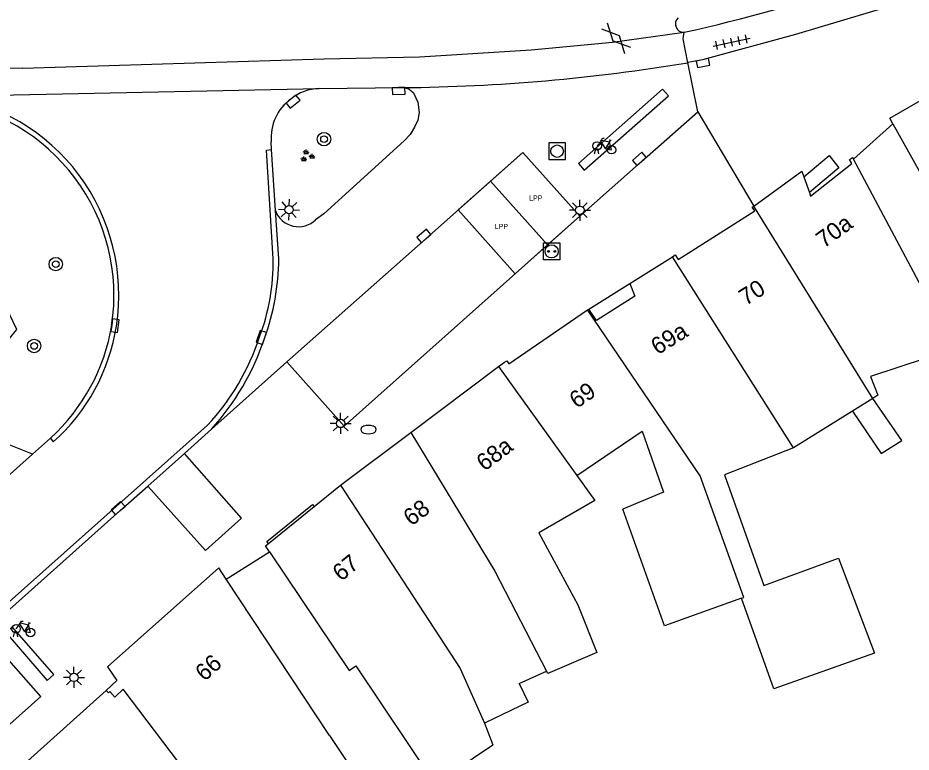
# Model space of a CAD drawing. Extents: x 132998 to 136004, y 396998 to 398512.
# Drawn here: x 133737.1 to 133790.2, y 397561.6 to 397605.3 of the extents above; entities that cross this region are included whole.
import ezdxf

# ---------------------------------------------------------------- set-up
doc = ezdxf.new("R2010")
doc.units = 0
for name, color, linetype in [('bp-grn-parkeervak', 7, 'Continuous'), ('gg-afsc-hekwerk', 7, 'Continuous'), ('gg-anno-huisnummerreeks BGT', 7, 'Continuous'), ('gg-bbg-gedigitaliseerde bebouwing', 7, 'Continuous'), ('gg-bbg-hoofdgebouw', 7, 'Continuous'), ('gg-bbg-luifel en loopbrug', 7, 'Continuous'), ('gg-bbg-onder overbouw', 7, 'Continuous'), ('gg-bbg-pand overbouw', 7, 'Continuous'), ('gg-bbg-tussenscheiding', 7, 'Continuous'), ('gg-knt-trap', 7, 'Continuous'), ('gg-knt-verharding', 7, 'Continuous'), ('gg-knt-verharding nz', 7, 'Continuous'), ('gt-grn-groengrens', 7, 'Continuous'), ('gt-grn-weggrens', 7, 'Continuous'), ('gt-symb-boom', 7, 'Continuous'), ('gt-symb-brandkraan', 7, 'Continuous'), ('gt-symb-fietsenrek', 7, 'Continuous'), ('gt-symb-gesloten verharding', 7, 'Continuous'), ('gt-symb-groenvak', 7, 'Continuous'), ('gt-symb-kolk', 7, 'Continuous'), ('gt-symb-laadpunt elektrisch vervoer', 7, 'Continuous'), ('gt-symb-lichtmast', 7, 'Continuous'), ('gt-symb-rioolschacht', 7, 'Continuous'), ('gt-symb-tegel verharding', 7, 'Continuous'), ('kenmerkpunt laadpunt parkeerplaats', 7, 'Continuous')]:
    doc.layers.add(name, color=color, linetype=linetype)

# ---------------------------------------------------------------- blocks, each defined once
blk = doc.blocks.new('gt0-KOLK')
at = {"layer": 'gt-symb-kolk'}
blk.add_lwpolyline([(0, 0), (0.375, 0), (0.375, 0.4), (-0.375, 0.4), (-0.375, 0), (0, 0)], dxfattribs=at)
blk = doc.blocks.new('gt0-GESVH1')
at = {"layer": 'gt-symb-gesloten verharding'}
for p, q in [((-0.992, -0.261), (0.008, 0.239)), ((0.008, -0.261), (-0.992, 0.239)), ((0.008, 0.239), (1.008, -0.261)), ((1.008, 0.239), (0.008, -0.261))]:
    blk.add_line(p, q, dxfattribs=at)
blk = doc.blocks.new('gt0-TEG1')
at = {"layer": 'gt-symb-tegel verharding'}
for p, q in [((-1.125, 0), (1.125, 0)), ((-0.9, -0.25), (-0.9, 0.25)), ((-0.45, -0.25), (-0.45, 0.25)), ((0, -0.25), (0, 0.25)), ((0.45, -0.25), (0.45, 0.25)), ((0.9, -0.25), (0.9, 0.25))]:
    blk.add_line(p, q, dxfattribs=at)
blk = doc.blocks.new('gt0-RS')
at = {"layer": 'gt-symb-rioolschacht'}
blk.add_lwpolyline([(-0.5, -0.5), (0.5, -0.5), (0.5, 0.5), (-0.5, 0.5)], close=True, dxfattribs=at)
blk.add_circle((0, 0), 0.375, dxfattribs=at)
blk = doc.blocks.new('gt0-LMAST')
at = {"layer": 'gt-symb-lichtmast'}
for p, q in [((-0.005, 0.246), (-0.005, 0.621)), ((-0.182, 0.173), (-0.447, 0.438)), ((0.172, 0.173), (0.437, 0.438)), ((-0.255, -0.004), (-0.63, -0.004)), ((-0.182, -0.181), (-0.447, -0.446)), ((-0.005, -0.254), (-0.005, -0.629)), ((0.437, -0.446), (0.172, -0.181)), ((0.245, -0.004), (0.62, -0.004))]:
    blk.add_line(p, q, dxfattribs=at)
blk.add_circle((-0.005, -0.004), 0.25, dxfattribs=at)
blk = doc.blocks.new('gt0-FREK')
at = {"layer": 'gt-symb-fietsenrek'}
for p, q in [((0.259, 0.762), (0.294, 0.823)), ((0.54, 0.335), (0.259, 0.762)), ((0.294, 0.823), (0.767, 0.714)), ((0.767, 0.714), (0.54, 0.335)), ((0.757, 0.841), (0.866, 0.816)), ((0.767, 0.714), (0.84, 0.822)), ((0.895, 0.252), (0.767, 0.714))]:
    blk.add_line(p, q, dxfattribs=at)
for points in [[(0.036, 0.476), (0.228, 0.708), (0.259, 0.762)], [(0.294, 0.823), (0.36, 0.937), (0.452, 0.935)], [(-0.124, 0), (-0.047, 0.312), (0.053, 0.312), (0.12, 0)], [(0.54, 0.335), (0.555, 0.305), (0.895, 0.252)]]:
    blk.add_lwpolyline(points, dxfattribs=at)
for centre in [(0.036, 0.476), (0.895, 0.252)]:
    blk.add_circle(centre, 0.252, dxfattribs=at)
blk = doc.blocks.new('gt0-LEV')
at = {"layer": 'gt-symb-laadpunt elektrisch vervoer'}
blk.add_lwpolyline([(-0.486, 0.501), (0.486, 0.501), (0.486, -0.499), (-0.486, -0.499)], close=True, dxfattribs=at)
for centre, radius in [((0, 0), 0.393), ((-0.186, 0), 0.0566), ((0.186, 0), 0.0566)]:
    blk.add_circle(centre, radius, dxfattribs=at)
blk = doc.blocks.new('gt0-BOOM')
at = {"layer": 'gt-symb-boom'}
for radius in [0.4, 0.2]:
    blk.add_circle((0, 0), radius, dxfattribs=at)
blk = doc.blocks.new('gt0-GRVAK')
at = {"layer": 'gt-symb-groenvak'}
for p, q in [((-0.11, 0.189), (-0.228, 0.24)), ((-0.182, 0.153), (0.088, 0.153)), ((-0.091, 0.211), (-0.156, 0.322)), ((-0.047, 0.214), (-0.047, 0.393)), ((-0.004, 0.211), (0.061, 0.322)), ((0.015, 0.189), (0.133, 0.24)), ((0.262, -0.052), (0.197, 0.059)), ((0.305, -0.049), (0.305, 0.13)), ((0.349, -0.052), (0.414, 0.059)), ((-0.245, -0.228), (-0.363, -0.177)), ((-0.318, -0.264), (-0.047, -0.264)), ((-0.226, -0.206), (-0.291, -0.095)), ((-0.183, -0.203), (-0.183, -0.024)), ((-0.139, -0.206), (-0.074, -0.095)), ((-0.12, -0.228), (-0.002, -0.177)), ((0.243, -0.074), (0.125, -0.023)), ((0.17, -0.11), (0.441, -0.11)), ((0.368, -0.074), (0.486, -0.023))]:
    blk.add_line(p, q, dxfattribs=at)
blk = doc.blocks.new('gt0-BR')
at = {"layer": 'gt-symb-brandkraan'}
for centre, radius, start, end in [((-0.244, 0), 0.206, 107.5669, 252.4331), ((0.599, -2.664), 3, 106.892, 107.5669), ((0, -0.691), 0.938, 73.108, 106.892), ((-0.599, -2.664), 3, 72.4331, 73.108), ((0.244, 0), 0.206, 287.567, 72.4331), ((0.599, 2.664), 3, 252.4331, 253.108), ((0, 0.691), 0.938, 253.108, 286.8921), ((-0.599, 2.664), 3, 286.8921, 287.567)]:
    blk.add_arc(centre, radius, start, end, dxfattribs=at)

msp = doc.modelspace()

# ---------------------------------------------------------------- linework, layer by layer
at = {"layer": 'bp-grn-parkeervak'}
msp.add_line((133765.204, 397595.552), (133768.581, 397591.766), dxfattribs=at)
for points in [[(133768.581, 397591.766), (133770.498, 397593.475), (133767.124, 397597.258), (133765.204, 397595.552)], [(133768.581, 397591.766), (133766.665, 397590.057), (133763.284, 397593.847), (133765.204, 397595.552)]]:
    msp.add_lwpolyline(points, dxfattribs=at)
at = {"layer": 'gg-afsc-hekwerk'}
for p, q in [((133786.768, 397596.866), (133789.115, 397598.958)), ((133749.492, 397571.913), (133752.066, 397573.525))]:
    msp.add_line(p, q, dxfattribs=at)
at = {"layer": 'gg-bbg-gedigitaliseerde bebouwing'}
for p, q in [((133787.918, 397582.643), (133786.703, 397581.887)), ((133786.703, 397581.887), (133783.197, 397579.704)), ((133770.332, 397578.059), (133771.396, 397576.574)), ((133755.638, 397562.627), (133749.492, 397571.913)), ((133766.906, 397565.7), (133768.534, 397566.434)), ((133764.831, 397563.343), (133765.332, 397562.069))]:
    msp.add_line(p, q, dxfattribs=at)
for points in [[(133792.782, 397585.586), (133787.779, 397583.943), (133788.22, 397582.831), (133787.918, 397582.643)], [(133770.332, 397578.059), (133774.216, 397580.706), (133775.483, 397577.069), (133773.056, 397576.074)], [(133783.197, 397579.704), (133779.095, 397578.103), (133781.436, 397571.54), (133785.879, 397573.164), (133788.026, 397567.51), (133782.043, 397565.388), (133780.114, 397570.772)], [(133771.396, 397576.574), (133768.075, 397574.667), (133770.389, 397570.383), (133771.515, 397567.556), (133768.599, 397566.3), (133768.534, 397566.434)], [(133780.114, 397570.772), (133775.532, 397569.134), (133773.056, 397576.074)], [(133752.066, 397573.525), (133756.797, 397566.488), (133757.19, 397566.752), (133761.895, 397559.755), (133765.332, 397562.069)], [(133766.906, 397565.7), (133767.441, 397564.601), (133764.831, 397563.343)], [(133755.638, 397562.627), (133758.219, 397558.728), (133756.194, 397557.388), (133758.231, 397553.554)]]:
    msp.add_lwpolyline(points, dxfattribs=at)
at = {"layer": 'gg-bbg-hoofdgebouw'}
for p, q in [((133786.721, 397596.954), (133786.768, 397596.866)), ((133783.824, 397595.813), (133784.148, 397594.874)), ((133773.48, 397589.479), (133776.014, 397591.066)), ((133770.967, 397587.901), (133771.05, 397587.957)), ((133765.681, 397584.548), (133766.03, 397584.81)), ((133760.456, 397580.628), (133765.681, 397584.548)), ((133756.278, 397577.493), (133760.456, 397580.628)), ((133754.713, 397576.228), (133756.278, 397577.493)), ((133751.999, 397574.035), (133754.713, 397576.228)), ((133751.82, 397573.89), (133751.999, 397574.035)), ((133752.066, 397573.525), (133751.82, 397573.89)), ((133749.05, 397572.58), (133742.44, 397566.69)), ((133749.492, 397571.913), (133749.05, 397572.58))]:
    msp.add_line(p, q, dxfattribs=at)
for points in [[(133789.115, 397598.958), (133788.93, 397599.29), (133795.57, 397603.113)], [(133789.115, 397598.958), (133793.68, 397590.78), (133790.881, 397589.253)], [(133784.148, 397594.874), (133784.221, 397594.663), (133786.667, 397596.6), (133786.527, 397596.842), (133786.721, 397596.954)], [(133790.881, 397589.253), (133790.84, 397589.23), (133786.768, 397596.866)], [(133780.841, 397594.078), (133783.707, 397596.153), (133783.824, 397595.813)], [(133776.014, 397591.066), (133776.182, 397591.171), (133776.347, 397590.908), (133780.905, 397593.791), (133780.747, 397594.01), (133780.841, 397594.078)], [(133766.03, 397584.81), (133766.172, 397584.874), (133766.283, 397584.708), (133770.967, 397587.901)], [(133742.44, 397566.69), (133742.998, 397565.892), (133742.363, 397565.298)], [(133748.087, 397559.157), (133743.375, 397565.366), (133742.866, 397564.906), (133742.571, 397565.232), (133742.5, 397565.161), (133742.363, 397565.298)]]:
    msp.add_lwpolyline(points, dxfattribs=at)
at = {"layer": 'gg-bbg-luifel en loopbrug'}
msp.add_lwpolyline([(133786.703, 397581.887), (133788.425, 397579.381), (133789.64, 397580.137), (133787.918, 397582.643)], dxfattribs=at)
at = {"layer": 'gg-bbg-onder overbouw'}
msp.add_lwpolyline([(133773.48, 397589.479), (133773.776, 397588.717), (133771.5, 397587.283), (133771.05, 397587.957)], dxfattribs=at)
at = {"layer": 'gg-bbg-pand overbouw'}
msp.add_line((133771.05, 397587.957), (133773.48, 397589.479), dxfattribs=at)
at = {"layer": 'gg-bbg-tussenscheiding'}
for p, q in [((133787.918, 397582.643), (133780.841, 397594.078)), ((133783.197, 397579.704), (133776.014, 397591.066)), ((133765.681, 397584.548), (133770.332, 397578.059))]:
    msp.add_line(p, q, dxfattribs=at)
for points in [[(133780.114, 397570.772), (133780.26, 397570.824), (133777.661, 397578.047), (133770.967, 397587.901)], [(133760.456, 397580.628), (133765.458, 397572.392), (133768.534, 397566.434)], [(133756.278, 397577.493), (133763.387, 397566.607), (133764.831, 397563.343)]]:
    msp.add_lwpolyline(points, dxfattribs=at)
at = {"layer": 'gg-knt-trap'}
msp.add_lwpolyline([(133783.824, 397595.813), (133785.316, 397597.086), (133785.906, 397596.34), (133784.148, 397594.874)], dxfattribs=at)
at = {"layer": 'gg-knt-verharding'}
for p, q in [((133776.933, 397602.596), (133776.918, 397602.593)), ((133755.02, 397601.053), (133760.007, 397601.114)), ((133732.759, 397600.608), (133755.02, 397601.053)), ((133752.186, 397597.43), (133752.166, 397597.9)), ((133752.412, 397593.806), (133752.186, 397597.43)), ((133752.615, 397590.938), (133752.412, 397593.806)), ((133747.007, 397579.379), (133748.614, 397580.827)), ((133737.974, 397579.337), (133739.04, 397580.287)), ((133739.04, 397580.287), (133739.211, 397580.06)), ((133731.007, 397573.128), (133737.974, 397579.337)), ((133744.833, 397577.43), (133747.007, 397579.379)), ((133740.019, 397563.202), (133742.363, 397565.298)), ((133734.48, 397558.249), (133740.019, 397563.202))]:
    msp.add_line(p, q, dxfattribs=at)
for points in [[(133827.823, 397621.238), (133798.583, 397609.537), (133793.73, 397607.66), (133788.832, 397605.905), (133783.331, 397604.275), (133777.796, 397602.765), (133776.933, 397602.596)], [(133776.918, 397602.593), (133776.646, 397604.012), (133776.714, 397604.4)], [(133760.007, 397601.114), (133760.352, 397601.045), (133760.615, 397600.81), (133760.869, 397600.25), (133760.964, 397599.643), (133760.884, 397599.183), (133760.688, 397598.759), (133760.415, 397598.331), (133760.075, 397597.955), (133755.301, 397593.623), (133754.805, 397593.252)], [(133752.277, 397590.932), (133751.886, 397597.403), (133752.186, 397597.43)], [(133563.851, 397416.375), (133563.661, 397416.601), (133748.382, 397581.05)], [(133735.082, 397568.751), (133743.197, 397575.982), (133744.833, 397577.43)], [(133751.999, 397574.035), (133751.905, 397574.151), (133754.619, 397576.345), (133754.713, 397576.228)]]:
    msp.add_lwpolyline(points, dxfattribs=at)
for centre, radius, start, end in [((133748.876, 397727.354), 126.066, 282.75722, 292.73611), ((133776.672, 397604.885), 0.487, 130.2409, 274.9893), ((133758.93, 397710.847), 109.739, 270.56225, 279.43425), ((133731.185, 397588.791), 11.921, 351.1055, 82.4138), ((133755.089, 397598.266), 2.788, 91.427, 129.051), ((133731.171, 397588.77), 11.647, 351.231, 82.3986), ((133754.963, 397598.145), 2.808, 125.4917, 185.0011), ((133753.793, 397594.326), 1.476, 200.6428, 313.2876), ((133739.642, 397590.742), 12.637, 339.4462, 0.863), ((133738.51, 397591.029), 14.105, 340.0044, 359.629), ((133731.295, 397588.835), 11.535, 312.1791, 350.8157), ((133731.41, 397588.775), 11.696, 311.8312, 351.0132), ((133737.904, 397590.752), 14.28, 317.2011, 341.8544), ((133737.321, 397591.055), 15.237, 317.8339, 341.4428)]:
    msp.add_arc(centre, radius, start, end, dxfattribs=at)
at = {"layer": 'gg-knt-verharding nz'}
for p, q in [((133737.409, 397602.269), (133700.086, 397601.671)), ((133777.52, 397599.673), (133776.933, 397602.596)), ((133748.614, 397580.827), (133753.089, 397584.815))]:
    msp.add_line(p, q, dxfattribs=at)
for points in [[(133737.409, 397602.269), (133755.3, 397602.826), (133760.985, 397602.942), (133767.621, 397603.36), (133772.442, 397603.823), (133776.714, 397604.4)], [(133770.774, 397596.209), (133775.779, 397600.616), (133775.422, 397601.022), (133770.429, 397596.61), (133770.774, 397596.209)], [(133770.498, 397593.475), (133774.178, 397596.731), (133777.52, 397599.673)], [(133753.089, 397584.815), (133761.371, 397592.147), (133767.124, 397597.258), (133770.498, 397593.475)], [(133753.089, 397584.815), (133756.499, 397580.992), (133770.498, 397593.475)], [(133744.833, 397577.43), (133748.251, 397573.603), (133750.391, 397575.534), (133747.007, 397579.379)], [(133732.929, 397560.006), (133738.476, 397564.941), (133735.082, 397568.751)], [(133736.786, 397569.057), (133736.401, 397568.729), (133738.846, 397565.881), (133739.241, 397566.235), (133736.786, 397569.057)]]:
    msp.add_lwpolyline(points, dxfattribs=at)
at = {"layer": 'gt-grn-groengrens'}
msp.add_lwpolyline([(133737.974, 397579.337), (133732.715, 397581.438), (133737.055, 397586.739), (133733.466, 397594.21), (133729.711, 397595.754), (133726.951, 397596.776)], dxfattribs=at)
at = {"layer": 'gt-grn-weggrens'}
msp.add_line((133777.52, 397599.673), (133780.841, 397594.078), dxfattribs=at)

# ---------------------------------------------------------------- block references
at = {"layer": 'gt-symb-boom'}
for p in [(133755.304, 397598.05), (133739.359, 397590.626), (133738.073, 397585.765)]:
    msp.add_blockref('gt0-BOOM', p, dxfattribs=at)
at = {"layer": 'gt-symb-brandkraan'}
msp.add_blockref('gt0-BR', (133757.946, 397580.794), dxfattribs=at)
at = {"layer": 'gt-symb-fietsenrek'}
for p in [(133771.502, 397597.17), (133736.965, 397568.485)]:
    msp.add_blockref('gt0-FREK', p, dxfattribs=at)
at = {"layer": 'gt-symb-gesloten verharding', "rotation": 133.5000286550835}
msp.add_blockref('gt0-GESVH1', (133772.66, 397604.032), dxfattribs=at)
at = {"layer": 'gt-symb-groenvak'}
msp.add_blockref('gt0-GRVAK', (133754.289, 397597.051), dxfattribs=at)
at = {"layer": 'gt-symb-kolk'}
for p, rotation in [((133777.796, 397602.765), -168.57767893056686), ((133759.736, 397601.111), -179.31248364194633), ((133753.333, 397600.431), -140.41139080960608), ((133774.178, 397596.731), 41.494143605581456), ((133761.371, 397592.147), 41.52296867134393), ((133742.682, 397586.994), -97.67357194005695), ((133751.765, 397586.206), 70.74080013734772), ((133743.197, 397575.982), 41.6657068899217)]:
    msp.add_blockref('gt0-KOLK', p, dxfattribs=dict(at, rotation=rotation))
at = {"layer": 'gt-symb-laadpunt elektrisch vervoer'}
msp.add_blockref('gt0-LEV', (133768.832, 397591.385), dxfattribs=at)
at = {"layer": 'gt-symb-lichtmast', "rotation": -138.08093588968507}
msp.add_blockref('gt0-LMAST', (133753.223, 397593.855), dxfattribs=at)
at = {"layer": 'gt-symb-lichtmast'}
for p in [(133770.513, 397593.833), (133756.296, 397581.163), (133740.443, 397566.072)]:
    msp.add_blockref('gt0-LMAST', p, dxfattribs=at)
at = {"layer": 'gt-symb-rioolschacht'}
msp.add_blockref('gt0-RS', (133769.158, 397597.338), dxfattribs=at)
at = {"layer": 'gt-symb-tegel verharding', "rotation": 11.7145252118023}
msp.add_blockref('gt0-TEG1', (133779.525, 397603.813), dxfattribs=at)

# ---------------------------------------------------------------- texts
at = {"layer": 'gg-anno-huisnummerreeks BGT'}
for s, rotation, p in [('70a', 35.9, (133785.008, 397591.54)), ('70', 32.3, (133780.368, 397588.128)), ('69a', 32.1, (133775.135, 397585.205)), ('69', 34.3, (133770.322, 397582.015)), ('68a', 36.9, (133764.837, 397578.289)), ('68', 36.9, (133760.491, 397575.028)), ('67', 39, (133756.318, 397571.739)), ('66', 41.7, (133748.199, 397565.795))]:
    msp.add_text(s, height=1, rotation=rotation, dxfattribs=at).set_placement(p)
at = {"layer": 'kenmerkpunt laadpunt parkeerplaats'}
for p in [(133767.498, 397594.405), (133765.455, 397592.715)]:
    msp.add_text('LPP', height=0.3, dxfattribs=at).set_placement(p)

doc.saveas('drawing.dxf')
